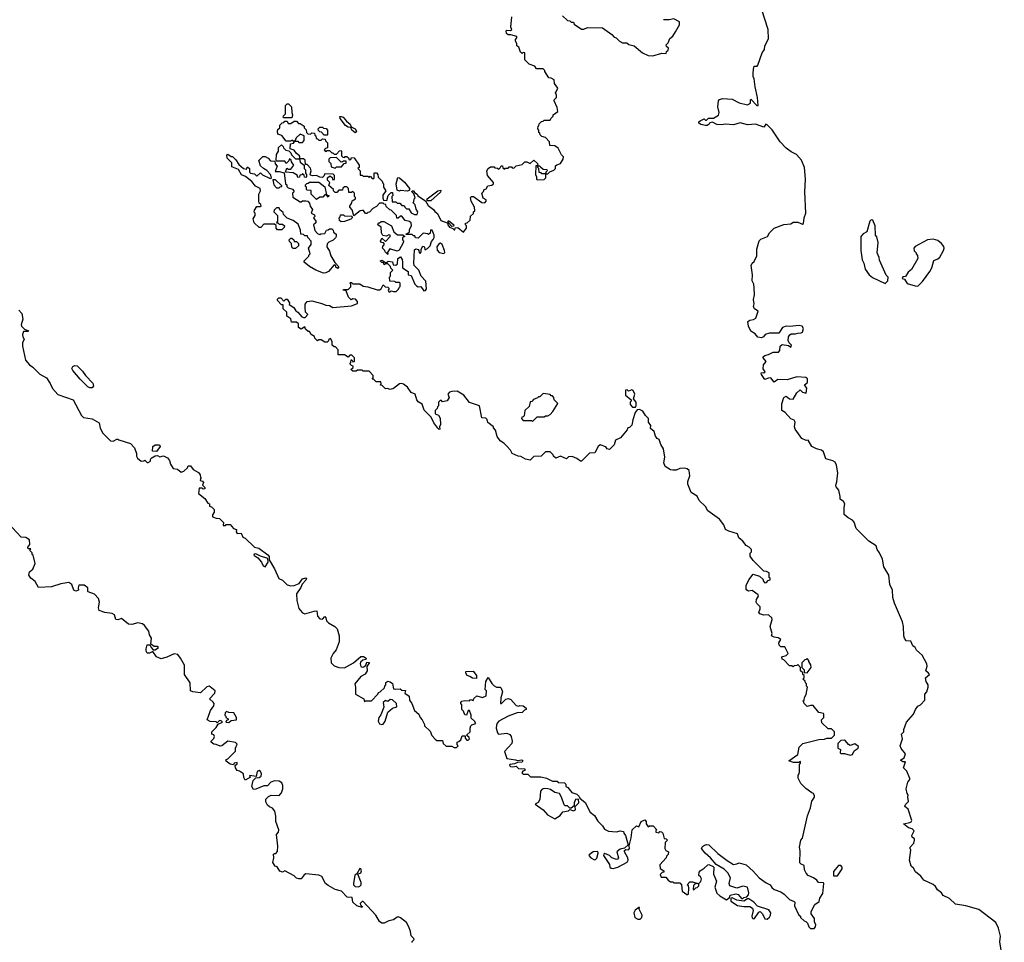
# Model space of a CAD drawing. Extents: x 2029662 to 2246637, y 225654 to 401419.
# Tile 334 of 349: x 2197024 to 2205454, y 309462 to 317360. Entities that reach past the tile are written whole.
import ezdxf

# ---------------------------------------------------------------- set-up
doc = ezdxf.new("R2010")
doc.units = 0

msp = doc.modelspace()

# ---------------------------------------------------------------- linework, layer by layer
at = {"layer": '0CON20XD'}
for points in [[(2203064.3, 316465.7), (2203035, 316459.4), (2202992.8, 316462.8), (2202955, 316483.3), (2202933.8, 316476.2), (2202927.5, 316465), (2202910, 316455), (2202895, 316453.8), (2202855, 316462.5), (2202840, 316475), (2202840, 316485), (2202850, 316495), (2202885, 316510), (2202895, 316500), (2202905, 316500), (2202922, 316518), (2202965, 316516), (2203007.9, 316542.1), (2203014, 316565), (2203002, 316615), (2203007.1, 316665), (2203015, 316675.6), (2203045, 316685.6), (2203125, 316679.4), (2203185, 316648.8), (2203255, 316630), (2203280, 316645), (2203280, 316675), (2203285, 316680), (2203333.8, 316625), (2203346, 316625), (2203342, 316695), (2203320, 316785), (2203312.5, 316855), (2203303.3, 316875), (2203303.8, 316905), (2203310, 316955), (2203315, 316962.5), (2203337.5, 316962.5), (2203345, 316970), (2203380, 317075), (2203400, 317105), (2203402.5, 317135), (2203436.2, 317195), (2203433.3, 317275), (2203378, 317445)], [(2200405, 315692.5), (2200428.3, 315691.7), (2200432.5, 315715), (2200418.3, 315738.3), (2200410, 315775), (2200390, 315795), (2200398.3, 315801.7), (2200400, 315825), (2200410, 315835), (2200398.3, 315868.3), (2200380, 315885), (2200383.8, 315896.2), (2200396.2, 315896.2), (2200405, 315880), (2200426.4, 315866.4), (2200431.7, 315851.7), (2200498.3, 315808.3), (2200520.7, 315770.7), (2200566, 315736), (2200577, 315717), (2200600, 315700), (2200630.7, 315640.7), (2200685, 315620), (2200690, 315620), (2200695, 315640), (2200740, 315605), (2200738.3, 315591.7), (2200725, 315590), (2200698.3, 315618.3), (2200690, 315620), (2200690, 315605), (2200703.6, 315583.6), (2200732.5, 315572.5), (2200745, 315560), (2200750, 315560), (2200751.7, 315578.3), (2200775, 315580), (2200825, 315540), (2200850, 315575), (2200850, 315595), (2200840, 315605), (2200841.7, 315618.3), (2200855, 315620), (2200880, 315645), (2200883, 315677), (2200908.3, 315701.7), (2200910, 315715), (2200920, 315725), (2200917.5, 315755), (2200890, 315805), (2200883, 315837), (2200893, 315847), (2200910, 315845), (2200980, 315795), (2201005, 315792.5), (2201016.7, 315805), (2201016.4, 315816.4), (2200993.3, 315833.3), (2200980, 315875), (2200995, 315890), (2201000, 315905), (2201018.3, 315911.7), (2201032, 315938), (2201067, 315943), (2201080, 315955), (2201080, 315965), (2201030, 316025), (2201022.5, 316065), (2201034.1, 316085.9), (2201055, 316100), (2201085, 316100), (2201091.7, 316091.7), (2201115, 316090), (2201125, 316080), (2201138.3, 316091.7), (2201145, 316110), (2201158.3, 316108.3), (2201161.7, 316091.7), (2201175, 316080), (2201181.7, 316088.3), (2201205, 316090), (2201215, 316100), (2201235, 316100), (2201241.7, 316091.7), (2201255, 316090), (2201275, 316110), (2201325, 316120), (2201348.3, 316141.7), (2201365, 316142.5), (2201395, 316130), (2201425, 316157.5), (2201458.3, 316128.3), (2201460, 316110), (2201475, 316110), (2201481.7, 316101.7), (2201505, 316080), (2201538.3, 316078.3), (2201540, 316065), (2201530, 316055), (2201530, 316040), (2201545, 316040), (2201561.7, 316058.3), (2201598.3, 316071.7), (2201610, 316085), (2201611.7, 316108.3), (2201621.7, 316118.3), (2201655, 316130), (2201677.5, 316165), (2201680, 316185), (2201663, 316203), (2201635, 316260), (2201605, 316280), (2201561.7, 316281.7), (2201560, 316315), (2201525, 316350), (2201495, 316360), (2201480, 316375), (2201478.3, 316388.3), (2201470, 316395), (2201470, 316415), (2201460, 316425), (2201461.7, 316448.3), (2201468.3, 316451.7), (2201471.7, 316468.3), (2201491.7, 316488.3), (2201505, 316490), (2201515, 316500), (2201565, 316500), (2201570, 316515), (2201590, 316535), (2201590, 316545), (2201630, 316575), (2201627, 316607), (2201600, 316665), (2201600, 316675), (2201620, 316695), (2201620, 316715), (2201610, 316735), (2201618.3, 316741.7), (2201630, 316775), (2201603, 316813), (2201600, 316845), (2201575, 316860), (2201553.6, 316863.6), (2201520, 316915), (2201520, 316925), (2201505, 316940), (2201448.3, 316938.3), (2201433, 316963), (2201385, 316980), (2201350, 317015), (2201350, 317075), (2201335, 317080), (2201325, 317070), (2201311.7, 317081.7), (2201297.5, 317125), (2201280, 317135), (2201280, 317155), (2201267.5, 317175), (2201268.3, 317191.7), (2201280, 317205), (2201280, 317215), (2201229.3, 317229.3), (2201205, 317230), (2201191.7, 317241.7), (2201190, 317265), (2201195, 317270), (2201225, 317267.5), (2201237.5, 317275), (2201230, 317295), (2201237.5, 317385)], [(2201671.7, 317391.7), (2201713, 317353), (2201735, 317350), (2201745, 317340), (2201765, 317340), (2201771.7, 317321.7), (2201835, 317280), (2201855, 317280), (2201885, 317292.5), (2202015, 317290), (2202095, 317232.5), (2202115, 317210), (2202130, 317205), (2202160, 317175), (2202185, 317162.5), (2202221.7, 317161.7), (2202238.3, 317148.3), (2202285, 317137.5), (2202356.4, 317076.4), (2202405, 317053.3), (2202445, 317050), (2202523, 317073), (2202558.3, 317071.7), (2202561.7, 317088.3), (2202575, 317100), (2202580, 317115), (2202561.7, 317131.7), (2202560, 317145), (2202577, 317163), (2202591.7, 317198.3), (2202615, 317217.5), (2202640, 317255), (2202672.5, 317315), (2202671.7, 317341.7), (2202625, 317367.5), (2202585, 317357.5), (2202535, 317360)], [(2199355, 316520), (2199285, 316520), (2199280, 316525), (2199281.7, 316538.3), (2199300, 316555), (2199300, 316625), (2199315, 316640), (2199325, 316640), (2199350, 316615), (2199352.5, 316565), (2199360, 316545), (2199355, 316520)], [(2200569.2, 313909.2), (2200546.7, 313956.7), (2200487.7, 314017.7), (2200469.2, 314069.2), (2200435, 314090), (2200423.3, 314105), (2200410, 314155), (2200375, 314167.5), (2200343, 314213), (2200310.4, 314240.5), (2200296, 314246), (2200277, 314243), (2200225, 314203.3), (2200196.4, 314193.6), (2200171.7, 314201.7), (2200155, 314200), (2200128.3, 314228.3), (2200111.7, 314231.7), (2200120, 314245), (2200115, 314260), (2200075, 314260), (2200055, 314280), (2200041.7, 314281.7), (2200050, 314295), (2200050, 314315), (2200015, 314350), (2199965, 314350), (2199955, 314360), (2199915, 314360), (2199905, 314350), (2199875, 314350), (2199860, 314365), (2199878.3, 314381.7), (2199880, 314395), (2199865, 314400), (2199850, 314415), (2199860, 314425), (2199861.7, 314448.3), (2199868.3, 314448.3), (2199875, 314430), (2199890, 314435), (2199890, 314465), (2199867.5, 314487.5), (2199851.7, 314488.3), (2199835, 314470), (2199805, 314490), (2199751.7, 314491.7), (2199750, 314535), (2199728.3, 314558.3), (2199715, 314560), (2199700, 314575), (2199700, 314605), (2199685, 314630), (2199670, 314625), (2199668.3, 314611.7), (2199655, 314600), (2199635, 314600), (2199605, 314620), (2199585, 314620), (2199575, 314610), (2199550, 314635), (2199548.3, 314648.3), (2199520, 314665), (2199505, 314690), (2199495, 314690), (2199471.7, 314711.7), (2199465, 314730), (2199435, 314710), (2199410, 314725), (2199410, 314755), (2199395, 314770), (2199351.7, 314771.7), (2199345, 314800), (2199311.7, 314821.7), (2199310, 314855), (2199280, 314885), (2199278.3, 314918.3), (2199265, 314920), (2199230, 314955), (2199231.7, 314968.3), (2199241.7, 314978.3), (2199258.3, 314978.3), (2199285, 314950), (2199302.5, 314967.5), (2199315, 314966.7), (2199332.5, 314935), (2199331.7, 314921.7), (2199370, 314895), (2199387, 314867), (2199406.4, 314856.4), (2199440, 314815), (2199455, 314810), (2199468.3, 314811.7), (2199490, 314835), (2199470, 314855), (2199467.5, 314895), (2199467.5, 314925), (2199483.9, 314946.1), (2199525, 314953.3), (2199611.7, 314931.7), (2199645, 314917.5), (2199675, 314913.3), (2199705, 314897.5), (2199865, 314910), (2199915, 314930), (2199917, 314947), (2199898.3, 314968.3), (2199875, 314970), (2199861.7, 314961.7), (2199840, 314985), (2199818.3, 315038.3), (2199792.5, 315045), (2199795, 315050), (2199835, 315050), (2199858.3, 315071.7), (2199860, 315095), (2199850, 315105), (2199855, 315110), (2199865, 315110), (2199875, 315100), (2199935, 315100), (2199965, 315078.8), (2200005, 315073.3), (2200085, 315046), (2200103.8, 315046.2), (2200120, 315055), (2200135, 315090), (2200151.7, 315071.7), (2200175, 315070), (2200188.3, 315058.3), (2200180, 315045), (2200185, 315030), (2200195, 315030), (2200205, 315040), (2200225, 315032.5), (2200247, 315033), (2200268.3, 315051.7), (2200271.7, 315068.3), (2200280, 315075), (2200280, 315105), (2200275, 315110), (2200245, 315110), (2200235, 315120), (2200191.7, 315121.7), (2200190, 315155), (2200200, 315165), (2200200, 315195), (2200220, 315215), (2200201.7, 315231.7), (2200198.3, 315248.3), (2200175, 315270), (2200155, 315270), (2200145, 315260), (2200138.3, 315278.3), (2200125, 315280), (2200110, 315295), (2200125, 315300), (2200155, 315280), (2200165, 315280), (2200178.3, 315291.7), (2200215, 315287.5), (2200221.7, 315261.7), (2200245, 315257.5), (2200259.3, 315270.7), (2200262.5, 315315), (2200285, 315330), (2200298, 315308), (2200302.5, 315285), (2200302.5, 315235), (2200350, 315205), (2200350, 315175), (2200375, 315170), (2200407.5, 315095), (2200420.7, 315080.7), (2200435, 315073.3), (2200457, 315077), (2200485, 315040), (2200498.3, 315041.7), (2200507.5, 315055), (2200501.7, 315121.7), (2200462.5, 315165), (2200442.5, 315215), (2200402.5, 315255), (2200397.5, 315275), (2200405, 315390), (2200415, 315397.5), (2200435, 315392.5), (2200442.5, 315385), (2200443.8, 315363.8), (2200455, 315362.5), (2200462.5, 315375), (2200460, 315395), (2200475, 315420), (2200488.3, 315418.3), (2200495, 315390), (2200515, 315400), (2200537, 315423), (2200549.3, 315460.7), (2200565, 315477.5), (2200571.2, 315495), (2200571.2, 315515), (2200555, 315557.5), (2200545, 315560), (2200540, 315555), (2200537, 315533), (2200525, 315520), (2200517, 315527), (2200478.3, 315531.7), (2200435, 315490), (2200411.7, 315491.7), (2200408.3, 315508.3), (2200395, 315510), (2200385, 315520), (2200331.7, 315521.7), (2200335, 315530), (2200348.3, 315531.7), (2200360, 315545), (2200360, 315565), (2200377.5, 315595), (2200375, 315620), (2200361.7, 315631.7), (2200325, 315640), (2200295, 315677.5), (2200283, 315677), (2200265, 315660), (2200251.7, 315661.7), (2200250, 315685), (2200205, 315730), (2200191.7, 315731.7), (2200161.7, 315761.7), (2200158.3, 315778.3), (2200145, 315780), (2200135, 315790), (2200105, 315790), (2200080, 315760), (2200047.5, 315745), (2200018.3, 315711.7), (2200005, 315710), (2199995, 315700), (2199985, 315700), (2199966.4, 315726.4), (2199955, 315727.5), (2199937.5, 315722.5), (2199885, 315680), (2199871.7, 315731.7), (2199850, 315755), (2199850, 315765), (2199868.3, 315791.7), (2199871.7, 315808.3), (2199900, 315825), (2199898.3, 315838.3), (2199890, 315845), (2199890, 315875), (2199875, 315890), (2199865, 315880), (2199841.7, 315881.7), (2199840, 315915), (2199825, 315930), (2199805, 315930), (2199791.7, 315918.3), (2199788.3, 315901.7), (2199755, 315900), (2199738.3, 315881.7), (2199725, 315880), (2199710, 315895), (2199710, 315905), (2199671.7, 315941.7), (2199680, 315965), (2199660, 315985), (2199660, 316005), (2199675, 316020), (2199685, 316020), (2199698.3, 316008.3), (2199701.7, 315991.7), (2199718.3, 315991.7), (2199720, 316025), (2199708.3, 316038.3), (2199635, 316040), (2199628.3, 316021.7), (2199615, 316010), (2199595, 316012.5), (2199565, 316027.5), (2199535, 316022.5), (2199515, 316030), (2199510, 316035), (2199520, 316065), (2199515, 316090), (2199485, 316120), (2199471.7, 316121.7), (2199467, 316157), (2199455, 316170), (2199420, 316170), (2199425, 316140), (2199460, 316115), (2199460, 316085), (2199470, 316075), (2199470, 316045), (2199480, 316035), (2199480, 316015), (2199475, 316010), (2199461.7, 316011.7), (2199458.3, 316028.3), (2199445, 316040), (2199438.3, 316031.7), (2199421.7, 316028.3), (2199418.3, 316011.7), (2199405, 316010), (2199398.3, 316028.3), (2199365, 316050), (2199300, 316055), (2199311.7, 316088.3), (2199325, 316080), (2199345, 316080), (2199370, 316115), (2199351.7, 316141.7), (2199348.3, 316158.3), (2199335, 316170), (2199328.3, 316151.7), (2199305, 316130), (2199295, 316150), (2199225, 316150), (2199220, 316155), (2199222.5, 316205), (2199240, 316235), (2199240, 316265), (2199265, 316290), (2199280, 316275), (2199281.7, 316261.7), (2199301.7, 316241.7), (2199328.3, 316238.3), (2199345, 316220), (2199351.7, 316201.7), (2199385, 316170), (2199420, 316170), (2199422.5, 316185), (2199420, 316195), (2199393.6, 316213.6), (2199375, 316242.5), (2199340, 316255), (2199341.7, 316298.3), (2199368.3, 316301.7), (2199380, 316320), (2199365, 316320), (2199355, 316330), (2199345, 316320), (2199305, 316320), (2199269.3, 316369.3), (2199235, 316380), (2199230, 316405), (2199235, 316420), (2199250, 316435), (2199251.7, 316458.3), (2199271.7, 316478.3), (2199285, 316480), (2199295, 316490), (2199315, 316490), (2199321.7, 316471.7), (2199345, 316470), (2199375, 316490), (2199395, 316490), (2199411.7, 316471.7), (2199425, 316470), (2199458.3, 316448.3), (2199460, 316435), (2199477.5, 316417.5), (2199480, 316395), (2199491.7, 316381.7), (2199515, 316380), (2199525, 316390), (2199548.3, 316388.3), (2199551.7, 316371.7), (2199560, 316365), (2199561.7, 316341.7), (2199575, 316340), (2199585, 316330), (2199605, 316330), (2199615, 316340), (2199638.3, 316338.3), (2199641.7, 316321.7), (2199660, 316305), (2199658.3, 316261.7), (2199641.7, 316258.3), (2199630, 316245), (2199641.7, 316231.7), (2199655, 316240), (2199675, 316240), (2199695, 316220), (2199705, 316220), (2199715, 316210), (2199735, 316210), (2199761.7, 316238.3), (2199775, 316240), (2199780, 316235), (2199780, 316195), (2199791.7, 316181.7), (2199805, 316180), (2199811.7, 316188.3), (2199825, 316190), (2199838.3, 316178.3), (2199845, 316160), (2199858.3, 316161.7), (2199865, 316180), (2199888.3, 316178.3), (2199930, 316115), (2199930, 316095), (2199920, 316085), (2199940, 316065), (2199940, 316030), (2199955, 316030), (2199965, 316020), (2200005, 316020), (2200015, 316010), (2200025, 316020), (2200041.7, 316001.7), (2200055, 316000), (2200060, 316005), (2200060, 316045), (2200065, 316050), (2200078.3, 316048.3), (2200090, 316035), (2200091.7, 316011.7), (2200128.3, 315978.3), (2200131.7, 315961.7), (2200140, 315955), (2200140, 315925), (2200160, 315895), (2200133.6, 315856.4), (2200132.5, 315835), (2200140, 315815), (2200168.3, 315811.7), (2200180, 315855), (2200205, 315880), (2200215, 315880), (2200220, 315855), (2200210, 315845), (2200211.7, 315801.7), (2200245, 315800), (2200255, 315790), (2200278.3, 315788.3), (2200295, 315770), (2200315, 315770), (2200320, 315755), (2200335, 315740), (2200355, 315740), (2200377, 315707), (2200405, 315692.5)], [(2199895, 316392.5), (2199867.5, 316415), (2199858.3, 316438.3), (2199835, 316438.8), (2199813.8, 316453.8), (2199766.7, 316515), (2199765, 316530), (2199775, 316532.5), (2199792.5, 316525), (2199820.7, 316490.7), (2199853.3, 316465), (2199861.7, 316441.7), (2199897.5, 316425), (2199906.7, 316405), (2199895, 316392.5)], [(2205454.1, 309234.1), (2205414.4, 309465.6), (2205420.6, 309515), (2205404.1, 309584.1), (2205380.3, 309630.3), (2205235, 309741.9), (2205125, 309774.3), (2205035, 309788), (2204985.5, 309835.5), (2204931.4, 309861.4), (2204916, 309885), (2204881.7, 309911.7), (2204865, 309938.8), (2204845, 309956.2), (2204765, 309993.3), (2204738.3, 310028.3), (2204694, 310064), (2204676, 310096), (2204656.7, 310115), (2204643.3, 310165), (2204655, 310250), (2204646.7, 310265), (2204648.8, 310275), (2204678.6, 310311.4), (2204686, 310335), (2204685, 310347.5), (2204665, 310363.3), (2204662, 310375), (2204681.1, 310415), (2204665, 310434.3), (2204635, 310442), (2204590, 310475), (2204645, 310487.1), (2204656.6, 310493.4), (2204661.1, 310505), (2204631.2, 310601.2), (2204603.3, 310625), (2204609.3, 310640.7), (2204633, 310667), (2204626.7, 310703.3), (2204630, 310725), (2204622.5, 310735), (2204613.8, 310775), (2204628.3, 310831.7), (2204643.8, 310855), (2204644, 310865), (2204618.1, 310928.1), (2204590, 310955), (2204607, 311007), (2204585, 311007.5), (2204568.3, 311018.3), (2204567.5, 311025), (2204597.7, 311042.3), (2204608, 311075), (2204571.7, 311121.7), (2204563.3, 311145), (2204583.8, 311205), (2204573.3, 311245), (2204592.5, 311265), (2204594, 311285), (2204617.5, 311345), (2204677.5, 311415), (2204692.5, 311455), (2204715, 311483.3), (2204737.5, 311495), (2204773.3, 311535), (2204772.5, 311585), (2204790, 311605), (2204803.3, 311645), (2204803.3, 311665), (2204784.1, 311694.1), (2204778, 311725), (2204812.5, 311755), (2204805, 311766.2), (2204783.3, 311785), (2204793.8, 311825), (2204790, 311845), (2204750.4, 311920.5), (2204702.3, 311962.3), (2204690, 311985), (2204670.7, 312000.7), (2204655, 312038.8), (2204615, 312044), (2204600.8, 312065), (2204594.3, 312085), (2204591.2, 312165), (2204583.3, 312205), (2204512.5, 312365), (2204500.8, 312415), (2204495.8, 312475), (2204473.5, 312525), (2204465.8, 312605), (2204421.2, 312675), (2204410.4, 312740.5), (2204385.9, 312795.9), (2204364.1, 312824.1), (2204355.9, 312855.9), (2204295, 312896.2), (2204186.7, 313005), (2204168.2, 313058.2), (2204155.5, 313075.5), (2204116.7, 313095), (2204084, 313125), (2204083.3, 313185), (2204090, 313215), (2204077.5, 313235), (2204047.5, 313255), (2204048.8, 313278.8), (2204038.3, 313331.7), (2204015, 313360), (2204010.8, 313375), (2204020.6, 313405), (2204028.3, 313481.7), (2204016.7, 313545), (2204005, 313571.2), (2203985, 313583.8), (2203925, 313600), (2203905, 313660), (2203890, 313675), (2203845, 313687.5), (2203807, 313707), (2203775, 313760), (2203758.3, 313758.3), (2203720, 313775), (2203663.3, 313855), (2203656.7, 313875), (2203662.5, 313915), (2203655, 313932.5), (2203625, 313942.5), (2203576.4, 313996.4), (2203550, 314015), (2203548.3, 314071.7), (2203565, 314126.7), (2203585, 314136.2), (2203613.8, 314113.8), (2203645, 314112.5), (2203677.5, 314165), (2203705, 314190), (2203725, 314172.5), (2203756.7, 314163.3), (2203763.3, 314205), (2203743.3, 314235), (2203768.8, 314255), (2203768.8, 314285), (2203755, 314296.7), (2203677.7, 314302.3), (2203595, 314276.7), (2203515, 314278.8), (2203485, 314257.5), (2203455, 314293.3), (2203435, 314292.5), (2203405, 314280), (2203373.9, 314323.9), (2203372.5, 314335), (2203375, 314340), (2203395, 314337.5), (2203406.2, 314345), (2203390.7, 314370.7), (2203392, 314405), (2203413.8, 314435), (2203388, 314465), (2203388.8, 314475), (2203405, 314485.6), (2203435, 314492.5), (2203475, 314512.5), (2203520, 314515), (2203531.7, 314528.3), (2203536, 314565), (2203551.7, 314578.3), (2203605, 314571.2), (2203625, 314557.5), (2203632.5, 314575), (2203612.5, 314592.5), (2203602.9, 314615), (2203607.1, 314645), (2203617, 314663), (2203628.8, 314671.2), (2203665, 314670), (2203685, 314677.8), (2203715, 314678.2), (2203726.2, 314685), (2203735.5, 314715), (2203722.5, 314735), (2203696.9, 314743.1), (2203615, 314732.5), (2203585, 314736.9), (2203555, 314724.2), (2203522.7, 314677.3), (2203443.2, 314676.8), (2203405.8, 314664.2), (2203391.2, 314645), (2203375, 314636), (2203343.4, 314643.4), (2203320.6, 314670.6), (2203284.5, 314694.5), (2203262.5, 314735), (2203257.5, 314775), (2203275, 314788.8), (2203306.4, 314793.6), (2203326.4, 314803.6), (2203348, 314865), (2203315.8, 314885.8), (2203307.5, 314905), (2203312.3, 314927.7), (2203307.3, 314965), (2203314.5, 315005), (2203312.9, 315065), (2203308.8, 315095), (2203295.6, 315125.6), (2203297.8, 315175), (2203286.9, 315255), (2203294.3, 315275), (2203311.3, 315288.7), (2203318, 315305), (2203336.2, 315335), (2203333.8, 315395), (2203353.9, 315466.1), (2203369.3, 315480.7), (2203427.5, 315505), (2203443.3, 315535), (2203482.5, 315575), (2203565, 315606.2), (2203625, 315612.5), (2203645, 315626.2), (2203685, 315626.7), (2203725, 315610), (2203733.6, 315616.4), (2203740, 315665), (2203755.7, 315705), (2203747.1, 315885), (2203753.1, 315995), (2203744.2, 316094.2), (2203716.6, 316156.6), (2203676.2, 316205), (2203628.8, 316228.8), (2203585, 316261.2), (2203536.2, 316315), (2203467.3, 316417.3), (2203425, 316461.2), (2203412.5, 316465), (2203395, 316440), (2203325, 316464.2), (2203255, 316459.4), (2203191.7, 316478.3), (2203135, 316458.9), (2203064.3, 316465.7)], [(2199655, 316370), (2199631.7, 316371.7), (2199608.3, 316398.3), (2199595, 316400), (2199581.7, 316411.7), (2199580, 316425), (2199595, 316440), (2199615, 316440), (2199625, 316430), (2199648.3, 316428.3), (2199660, 316415), (2199660, 316375), (2199655, 316370)], [(2199445, 316310), (2199460, 316325), (2199460, 316365), (2199425, 316380), (2199391.7, 316348.3), (2199380, 316320), (2199405, 316320), (2199415, 316310), (2199445, 316310)], [(2199625, 315190), (2199560, 315215), (2199505, 315247.5), (2199460, 315285), (2199460, 315295), (2199500, 315335), (2199500, 315345), (2199510, 315355), (2199497.5, 315405), (2199520, 315435), (2199520, 315465), (2199490, 315495), (2199488.3, 315508.3), (2199465, 315510), (2199455, 315520), (2199430, 315525), (2199427, 315557), (2199408.3, 315608.3), (2199365, 315640), (2199315, 315660), (2199281.7, 315691.7), (2199278.3, 315708.3), (2199251.7, 315731.7), (2199245, 315750), (2199221.7, 315748.3), (2199201.7, 315728.3), (2199200, 315715), (2199230, 315685), (2199230, 315635), (2199221.7, 315621.7), (2199235, 315620), (2199245, 315610), (2199275, 315610), (2199290, 315595), (2199288.3, 315581.7), (2199268.3, 315561.7), (2199231.7, 315561.7), (2199220, 315575), (2199218.3, 315598.3), (2199205, 315610), (2199115, 315610), (2199088.3, 315581.7), (2199075, 315580), (2199031.7, 315621.7), (2199022.5, 315655), (2199040, 315685), (2199040, 315705), (2199032.5, 315712.5), (2199035, 315730), (2199055, 315760), (2199085, 315760), (2199090, 315765), (2199088.3, 315778.3), (2199075, 315790), (2199070, 315805), (2199072.5, 315865), (2199086.7, 315895), (2199083.6, 315913.6), (2199043.6, 315933.6), (2199010, 315975), (2198957.3, 316017.3), (2198922, 316032), (2198898, 316078), (2198841.2, 316101.2), (2198841.2, 316135), (2198800, 316175), (2198798.3, 316201.7), (2198805, 316210), (2198835, 316190), (2198845, 316190), (2198875, 316160), (2198900.7, 316120.7), (2198940, 316085), (2198965, 316080), (2198971.7, 316098.3), (2198978.3, 316098.3), (2198990, 316085), (2198990, 316055), (2199000, 316045), (2199035, 316040), (2199055, 316020), (2199085, 316050), (2199101.7, 316031.7), (2199163, 316003), (2199175, 316000), (2199180, 316005), (2199170, 316035), (2199139.3, 316069.3), (2199110, 316085), (2199085, 316110), (2199070, 316155), (2199105, 316190), (2199125, 316190), (2199150, 316175), (2199171.7, 316151.7), (2199208.3, 316148.3), (2199210, 316125), (2199227.5, 316105), (2199211.7, 316061.7), (2199245, 316060), (2199288.3, 316048.3), (2199300, 315955), (2199310, 315945), (2199311.7, 315931.7), (2199321.7, 315921.7), (2199358.3, 315908.3), (2199370, 315895), (2199368.3, 315881.7), (2199360, 315875), (2199361.7, 315841.7), (2199425, 315800), (2199435, 315800), (2199445, 315810), (2199475, 315810), (2199490, 315805), (2199505, 315790), (2199510, 315765), (2199530, 315735), (2199520, 315705), (2199548.3, 315688.3), (2199550, 315675), (2199540, 315665), (2199560, 315635), (2199558.3, 315621.7), (2199540, 315605), (2199550, 315555), (2199575, 315530), (2199595, 315520), (2199603, 315527), (2199635, 315530), (2199651.7, 315558.3), (2199665, 315560), (2199675, 315570), (2199695, 315570), (2199708.3, 315558.3), (2199711.7, 315541.7), (2199732.5, 315525), (2199733.3, 315505), (2199726.7, 315493.3), (2199706.7, 315473.3), (2199670, 315455), (2199655, 315440), (2199652.5, 315415), (2199677, 315377), (2199688.3, 315338.3), (2199721.7, 315281.7), (2199757, 315243), (2199745, 315230), (2199731.7, 315241.7), (2199728.3, 315258.3), (2199715, 315260), (2199666.4, 315203.6), (2199645, 315192.5), (2199625, 315190)], [(2199725, 316090), (2199735, 316100), (2199778.3, 316101.7), (2199801.7, 316128.3), (2199818.3, 316131.7), (2199818.3, 316148.3), (2199795, 316150), (2199788.3, 316141.7), (2199775, 316140), (2199735, 316180), (2199681.7, 316178.3), (2199670, 316165), (2199670, 316145), (2199688.3, 316128.3), (2199691.7, 316101.7), (2199725, 316090)], [(2201455, 315990), (2201515, 315992.5), (2201527.5, 316005), (2201530, 316040), (2201495, 316040), (2201488.3, 316048.3), (2201471.7, 316051.7), (2201470, 316085), (2201460, 316095), (2201460, 316110), (2201441.7, 316108.3), (2201440, 316035), (2201450, 316015), (2201450, 315995), (2201455, 315990)], [(2199245, 315920), (2199255, 315930), (2199268.3, 315931.7), (2199268.3, 315938.3), (2199215, 315990), (2199191.7, 315988.3), (2199200, 315945), (2199221.7, 315921.7), (2199245, 315920)], [(2199565, 315820), (2199520, 315865), (2199518.3, 315898.3), (2199485, 315900), (2199480, 315905), (2199480, 315925), (2199471.7, 315931.7), (2199470, 315945), (2199481.7, 315958.3), (2199495, 315960), (2199505, 315970), (2199585, 315970), (2199635, 315930), (2199650, 315860), (2199670, 315855), (2199665, 315840), (2199650, 315860), (2199635, 315860), (2199618.3, 315841.7), (2199595, 315840), (2199565, 315820)], [(2200275, 315892.5), (2200255, 315900), (2200246.7, 315955), (2200262, 316008), (2200275, 316006.7), (2200318.7, 315968.7), (2200361.2, 315915), (2200360, 315900), (2200345, 315893.3), (2200285, 315897.5), (2200275, 315892.5)], [(2200518.3, 315808.3), (2200510, 315815), (2200512.5, 315825), (2200605, 315896.2), (2200630, 315900), (2200627.7, 315882.3), (2200545, 315810), (2200518.3, 315808.3)], [(2199775, 315630), (2199761.7, 315641.7), (2199760, 315665), (2199768.3, 315671.7), (2199771.7, 315688.3), (2199795, 315690), (2199805, 315680), (2199868.3, 315678.3), (2199870, 315665), (2199858.3, 315651.7), (2199805, 315632.5), (2199775, 315630)], [(2200175, 315350), (2200151.7, 315371.7), (2200150, 315385), (2200130, 315405), (2200131.7, 315418.3), (2200148.3, 315438.3), (2200138.3, 315448.3), (2200121.7, 315451.7), (2200112.5, 315465), (2200125, 315490), (2200155, 315460), (2200196.1, 315503.9), (2200196.7, 315515), (2200185, 315517.5), (2200165, 315507.5), (2200131.7, 315511.7), (2200122.5, 315535), (2200117.5, 315585), (2200090, 315605), (2200095, 315620), (2200105, 315620), (2200118.3, 315631.7), (2200141.7, 315631.7), (2200206.4, 315596.4), (2200227.5, 315545), (2200259.3, 315519.3), (2200305, 315517.5), (2200320, 315505), (2200300, 315495), (2200300, 315475), (2200310, 315465), (2200308.3, 315448.3), (2200273, 315387), (2200255, 315377.5), (2200193, 315397), (2200170, 315365), (2200180, 315355), (2200175, 315350)], [(2204435, 315101.2), (2204455.9, 315124.1), (2204460, 315155), (2204443, 315173), (2204385, 315300), (2204383.3, 315325), (2204366.7, 315365), (2204373, 315453), (2204361.7, 315501.7), (2204350, 315515), (2204347.5, 315595), (2204327.5, 315645), (2204315, 315646.7), (2204303.3, 315635), (2204277.5, 315545), (2204245, 315527.5), (2204227, 315503), (2204226.7, 315385), (2204237.5, 315305), (2204252.5, 315275), (2204263.3, 315225), (2204296.2, 315175), (2204325, 315154.2), (2204435, 315101.2)], [(2199385, 315400), (2199365, 315400), (2199353, 315413), (2199350, 315445), (2199335, 315460), (2199330, 315475), (2199345, 315490), (2199355, 315490), (2199370, 315475), (2199375, 315460), (2199395, 315460), (2199410, 315445), (2199410, 315425), (2199385, 315400)], [(2204715, 315080), (2204755, 315117.5), (2204816.7, 315205), (2204832.5, 315235), (2204851.7, 315298.3), (2204885, 315313.3), (2204901.7, 315328.3), (2204933.3, 315385), (2204938.8, 315405), (2204935, 315417.5), (2204916.2, 315445), (2204885, 315470), (2204845, 315482), (2204795.9, 315474.1), (2204691.7, 315418.3), (2204680, 315405), (2204681.7, 315381.7), (2204700, 315365), (2204700, 315355), (2204711.7, 315341.7), (2204712.5, 315315), (2204659.3, 315220.7), (2204630.7, 315199.3), (2204608.3, 315161.7), (2204585, 315160), (2204580, 315145), (2204598.3, 315138.3), (2204623, 315103), (2204690.7, 315080.7), (2204715, 315080)], [(2200655, 315357.5), (2200663.3, 315366.7), (2200662, 315385), (2200640, 315435), (2200626.4, 315446.4), (2200615, 315444), (2200595.5, 315415), (2200597.3, 315387.3), (2200616.4, 315366.4), (2200655, 315357.5)], [(2197015, 314873.3), (2197042.5, 314845), (2197050, 314795), (2197037, 314747), (2197040, 314735), (2197065, 314710), (2197100, 314695), (2197095, 314690), (2197055, 314690), (2197048.8, 314665), (2197050, 314645), (2197062.5, 314625), (2197047.5, 314595), (2197047.5, 314565), (2197073.9, 314443.9), (2197107.5, 314405), (2197135.9, 314385.9), (2197197.5, 314325), (2197253, 314293), (2197286.1, 314246.1), (2197305, 314202.5), (2197350.4, 314150.5), (2197482.5, 314105), (2197553, 313973), (2197570, 313955), (2197645, 313942.5), (2197705, 313910), (2197713.8, 313863.8), (2197735, 313820), (2197800, 313755), (2197825, 313752.5), (2197855, 313770), (2197865, 313770), (2197873, 313763), (2197973, 313733), (2198007.5, 313695), (2198022.5, 313645), (2198023, 313623), (2198032.5, 313605), (2198065, 313580), (2198087, 313583), (2198095, 313590), (2198115, 313570), (2198125, 313570), (2198145, 313580), (2198142.5, 313595), (2198150, 313605), (2198185, 313627.5), (2198205, 313630), (2198225, 313617.5), (2198255, 313627.5), (2198289.3, 313609.3), (2198307.5, 313585), (2198316, 313556), (2198337, 313517), (2198375, 313512.5), (2198405, 313487.5), (2198430, 313495), (2198460, 313525), (2198465, 313540), (2198485, 313540), (2198510, 313510), (2198555, 313483.3), (2198568, 313465), (2198571.7, 313441.7), (2198580, 313435), (2198571.7, 313428.3), (2198570, 313415), (2198588.3, 313408.3), (2198597, 313397), (2198590, 313375), (2198610, 313355), (2198610, 313345), (2198595, 313340), (2198585, 313350), (2198561.7, 313348.3), (2198553.8, 313305), (2198610, 313260), (2198635, 313222.5), (2198647.5, 313215), (2198650, 313195), (2198665, 313190), (2198688.3, 313168.3), (2198690, 313145), (2198675, 313120), (2198673.9, 313103.9), (2198705, 313092.5), (2198735, 313090), (2198770, 313055), (2198765, 313030), (2198785, 313030), (2198792.5, 313037.5), (2198825, 313037.5), (2198853.8, 313003.8), (2198880, 312995), (2198877.5, 312975), (2198885, 312962.5), (2198920, 312965), (2198935, 312930), (2198955, 312922.5), (2199033.9, 312843.9), (2199070, 312835), (2199149.3, 312779.3), (2199160, 312765), (2199160, 312735), (2199205, 312660), (2199242.5, 312575), (2199273, 312563), (2199313, 312523), (2199345, 312512.5), (2199375, 312516.2), (2199415.7, 312534.3), (2199445, 312574), (2199475, 312583.3), (2199480, 312575), (2199475, 312561.2), (2199440.9, 312529.1), (2199429.5, 312500.5), (2199392.5, 312445), (2199397, 312387), (2199415, 312320), (2199426.1, 312306.1), (2199445, 312282.5), (2199465, 312272.5), (2199545, 312297.5), (2199568.3, 312298.3), (2199573.3, 312255), (2199592.3, 312232.3), (2199615, 312227.5), (2199635, 312250), (2199645, 312240), (2199650, 312215), (2199667, 312197), (2199722.5, 312165), (2199742.5, 312145), (2199760, 312085), (2199760, 312035), (2199733.6, 311966.4), (2199706.4, 311933.6), (2199687.5, 311895), (2199690, 311855), (2199715, 311827.5), (2199755, 311813.3), (2199805, 311811.2), (2199882.5, 311855), (2199945, 311907.5), (2199967.5, 311907.5), (2199990, 311895), (2199988.3, 311881.7), (2199963, 311877), (2199941.2, 311858.8), (2199937.5, 311845), (2199945, 311822.5), (2199955, 311817.5), (2199969.6, 311820.5), (2199987, 311833), (2199995, 311860), (2200018.3, 311858.3), (2199996.7, 311823.3), (2199997.5, 311785), (2199983, 311757), (2199945, 311737.5), (2199893.3, 311675), (2199900, 311645), (2199900, 311585), (2199970, 311545), (2199975, 311520), (2199985, 311530), (2200035, 311530), (2200090, 311585), (2200095, 311600), (2200110, 311605), (2200148.3, 311641.7), (2200150, 311655), (2200160, 311665), (2200160, 311685), (2200175, 311697.5), (2200195, 311692.5), (2200217, 311677), (2200223, 311633), (2200245, 311627.5), (2200281.7, 311631.7), (2200295, 311620), (2200328.3, 311618.3), (2200320, 311595), (2200358.3, 311568.3), (2200362.5, 311535), (2200382.5, 311505), (2200405, 311447.5), (2200442.5, 311415), (2200452.5, 311385), (2200470, 311365), (2200490, 311325), (2200490, 311315), (2200538.3, 311268.3), (2200553, 311233), (2200581.7, 311201.7), (2200595, 311190), (2200645, 311190), (2200650, 311165), (2200675, 311140), (2200725, 311140), (2200745, 311130), (2200765, 311130), (2200777.5, 311145), (2200770, 311155), (2200770, 311175), (2200785, 311180), (2200800, 311195), (2200811.7, 311228.3), (2200838.3, 311228.3), (2200838.3, 311208.3), (2200853, 311193), (2200865, 311193.3), (2200875, 311202.5), (2200872.5, 311215), (2200850, 311235), (2200881.2, 311265), (2200880, 311295), (2200886.7, 311315), (2200895, 311323.3), (2200930, 311335), (2200917.5, 311355), (2200889.3, 311379.3), (2200890, 311405), (2200876.4, 311446.4), (2200862.5, 311445), (2200850, 311405), (2200835, 311410), (2200825, 311440), (2200810, 311455), (2200810, 311495), (2200800, 311505), (2200800, 311515), (2200810, 311525), (2200835, 311532.5), (2200875, 311530), (2200885, 311540), (2200905, 311532.5), (2200911.7, 311548.3), (2200938.3, 311571.7), (2200985, 311556.2), (2201018.3, 311571.7), (2201020, 311615), (2201010, 311625), (2201013.8, 311695), (2201035, 311730), (2201066.4, 311676.4), (2201085, 311657.5), (2201107, 311647), (2201137, 311647), (2201147, 311637), (2201157.5, 311605), (2201143.3, 311555), (2201140, 311505), (2201150, 311505), (2201185, 311542.5), (2201209.3, 311549.3), (2201229.3, 311539.3), (2201275, 311490), (2201295, 311482.5), (2201305, 311490), (2201335, 311487.5), (2201360, 311465), (2201360, 311455), (2201345, 311450), (2201325, 311430), (2201283, 311427), (2201205, 311396.7), (2201127.5, 311355), (2201111.7, 311338.3), (2201105, 311320), (2201104.3, 311295), (2201114.2, 311255), (2201123.9, 311243.9), (2201195, 311252.5), (2201221.7, 311241.7), (2201233.1, 311225), (2201241.1, 311185), (2201237.5, 311165), (2201174, 311095), (2201193.3, 311035), (2201270, 311025), (2201285, 311017.5), (2201323, 311023), (2201332.5, 311015), (2201325, 311003.3), (2201285, 311002.5), (2201259.3, 310990.7), (2201220, 310985), (2201217.5, 310975), (2201225, 310967.5), (2201245, 310963.3), (2201275, 310970), (2201295, 310950), (2201348.3, 310948.3), (2201348.3, 310931.7), (2201331.7, 310928.3), (2201321.7, 310911.7), (2201335, 310902.5), (2201375, 310900), (2201398.3, 310878.3), (2201485, 310877.5), (2201535, 310867.5), (2201585, 310842.5), (2201625, 310840), (2201635, 310830), (2201687, 310827), (2201700, 310815), (2201700, 310795), (2201718.3, 310788.3), (2201750, 310745), (2201795, 310730), (2201815, 310710), (2201820, 310695), (2201865, 310660), (2201907, 310577), (2201946.4, 310546.4), (2201975, 310500), (2202015, 310460), (2202030.7, 310430.7), (2202065, 310412.5), (2202135, 310407.5), (2202165, 310417.5), (2202195, 310410), (2202197.5, 310395), (2202211.2, 310375), (2202232.5, 310295), (2202202.5, 310267.5), (2202165, 310258), (2202139.6, 310240.5), (2202136.2, 310235), (2202150, 310185), (2202142.5, 310175), (2202135, 310172), (2202095, 310183.8), (2202075, 310206)], [(2197625, 314209.1), (2197607.8, 314217.8), (2197542.1, 314282.1), (2197477.5, 314357.5), (2197471.4, 314375), (2197479.4, 314390.6), (2197495, 314399.5), (2197516.7, 314396.7), (2197561.6, 314351.6), (2197586.6, 314315), (2197649.3, 314249.3), (2197656.2, 314225), (2197645, 314209.6), (2197625, 314209.1)], [(2202075, 310206), (2202035, 310221.2), (2202023.8, 310215), (2202022, 310205), (2202075, 310126.7), (2202076.2, 310105), (2202086.9, 310096.9), (2202105, 310093.8), (2202145, 310104.7), (2202225, 310149.2), (2202233.1, 310165), (2202231.5, 310185), (2202203.3, 310235), (2202203.3, 310246.7), (2202212.5, 310257.5), (2202235, 310253.8), (2202246, 310265), (2202242.5, 310287.5), (2202260, 310355), (2202266.7, 310425), (2202305, 310457.5), (2202325, 310450), (2202344.1, 310495.9), (2202375, 310510), (2202387, 310497), (2202387.5, 310475), (2202405, 310450), (2202415, 310460), (2202448.3, 310458.3), (2202480, 310425), (2202471.7, 310418.3), (2202470, 310405), (2202495, 310400), (2202505, 310410), (2202518.3, 310408.3), (2202530, 310395), (2202541.7, 310351.7), (2202558.3, 310348.3), (2202570, 310335), (2202550, 310315), (2202547.5, 310265), (2202557, 310247), (2202580, 310235), (2202577, 310213), (2202561.7, 310198.3), (2202560, 310185), (2202503.8, 310125), (2202507.5, 310095), (2202540, 310075), (2202538.3, 310061.7), (2202525, 310060), (2202508.3, 310041.7), (2202515, 310020), (2202555, 310020), (2202575, 309992.5), (2202595, 309980), (2202615, 309980), (2202625, 309970), (2202675, 309970), (2202690, 309955), (2202695, 309900), (2202735, 309870), (2202745, 309870), (2202750, 309875), (2202752.5, 309925), (2202750, 309945), (2202740, 309955), (2202761.7, 309978.3), (2202785, 309980), (2202830, 309965), (2202805, 309960), (2202791.7, 309948.3), (2202790, 309915), (2202795, 309910), (2202811.7, 309928.3), (2202825, 309930), (2202840, 309945), (2202840, 309965), (2202857, 309983), (2202860, 310005), (2202853, 310023), (2202840, 310035), (2202841.7, 310061.7), (2202850, 310075), (2202885, 310096.2), (2202915, 310125.6), (2202925, 310126.9), (2202960.8, 310110.8), (2202965.8, 310105), (2202964.6, 310044.6), (2202990.5, 309985), (2202976.5, 309935), (2202993.6, 309883.6), (2203018.9, 309858.9), (2203075, 309826.2), (2203100, 309845), (2203107.5, 309865), (2203155, 309878.1), (2203175, 309870.8), (2203205, 309836.2), (2203215, 309836.2), (2203225, 309845.6), (2203248.8, 309851.2), (2203263, 309867), (2203265.8, 309885.8), (2203254.4, 309934.4), (2203215, 309941.9), (2203165, 309924.3), (2203105, 309946.2), (2203097.5, 309965), (2203109.5, 310015), (2203086.7, 310056.7), (2203056.8, 310086.8), (2202988.2, 310128.2), (2202938.1, 310185), (2202893.1, 310225), (2202862.5, 310265), (2202868.8, 310281.2), (2202885.7, 310294.3), (2202905, 310300), (2202925, 310295.7), (2203000.8, 310220.8), (2203081.1, 310161.1), (2203135, 310128.9), (2203165, 310133.3), (2203185, 310142.5), (2203244.1, 310124.1), (2203305, 310070), (2203355, 310012.5), (2203415, 309970), (2203450, 309955), (2203465, 309930), (2203485, 309912.5), (2203540, 309895), (2203570, 309875), (2203615, 309827.5), (2203655, 309810), (2203660, 309805), (2203657.5, 309775), (2203693.6, 309693.6), (2203710, 309685), (2203710, 309675), (2203740, 309645), (2203755, 309640), (2203770, 309625), (2203780, 309595), (2203795, 309580), (2203825, 309580), (2203837, 309593), (2203840, 309615), (2203830, 309635), (2203830, 309665), (2203800, 309705), (2203800, 309725), (2203832.5, 309785), (2203868.8, 309811.2), (2203875, 309840), (2203901.7, 309878.3), (2203910, 309965), (2203905, 309970), (2203863, 309973), (2203850, 309995), (2203820, 310015), (2203775, 310032.5), (2203757.5, 310055), (2203743.6, 310083.6), (2203740, 310120), (2203715, 310130), (2203703, 310143), (2203707.5, 310245), (2203700, 310275), (2203713.3, 310335), (2203727, 310353), (2203770, 310545), (2203796.1, 310613.9), (2203805, 310670), (2203830, 310705), (2203830, 310715), (2203820, 310735), (2203805, 310740), (2203755, 310777.5), (2203710.7, 310820.7), (2203688.3, 310868.3), (2203688.3, 310891.7), (2203697.5, 310905), (2203700, 310925), (2203700, 310985), (2203710, 310995), (2203708.3, 311008.3), (2203695, 311000), (2203648.3, 311001.7), (2203610, 311015), (2203685, 311070), (2203698.3, 311131.7), (2203730, 311165), (2203865, 311197.5), (2203915, 311200), (2203935, 311210), (2203975, 311210), (2204000, 311235), (2204000, 311265), (2203975, 311290), (2203945, 311290), (2203891.7, 311341.7), (2203890, 311365), (2203910, 311385), (2203910, 311415), (2203905, 311420), (2203865, 311430), (2203818.3, 311488.3), (2203795, 311490), (2203765, 311480), (2203740, 311505), (2203738.3, 311518.3), (2203730, 311525), (2203740, 311535), (2203743, 311557), (2203757, 311583), (2203770, 311645), (2203760, 311655), (2203760, 311675), (2203751.7, 311681.7), (2203748.3, 311698.3), (2203730, 311715), (2203740, 311725), (2203740, 311745), (2203730, 311755), (2203728.3, 311768.3), (2203710, 311785), (2203710, 311815), (2203685, 311840), (2203678.3, 311831.7), (2203655, 311830), (2203645, 311820), (2203635, 311830), (2203615, 311830), (2203565, 311880), (2203552.5, 311885), (2203550, 311905), (2203585, 311916.7), (2203602.5, 311935), (2203575, 311992.5), (2203540.7, 311990.7), (2203526.4, 312006.4), (2203523.9, 312026.1), (2203540, 312055), (2203517.7, 312067.7), (2203485, 312073.3), (2203460, 312085), (2203466.2, 312105), (2203449.2, 312165), (2203466.7, 312225), (2203465, 312240), (2203435.8, 312265.8), (2203395, 312262.5), (2203360, 312275), (2203353.3, 312285), (2203364.3, 312315.7), (2203364.2, 312335), (2203335, 312362), (2203329.2, 312375), (2203332.7, 312397.3), (2203348.8, 312425), (2203346.2, 312435), (2203295, 312473.3), (2203265, 312468.8), (2203250, 312475), (2203243.8, 312486.2), (2203243.8, 312516.2), (2203267.5, 312565), (2203305, 312612.5), (2203357, 312597), (2203388.3, 312568.3), (2203390, 312555), (2203405, 312540), (2203418.3, 312541.7), (2203431.7, 312558.3), (2203450, 312565), (2203448.3, 312578.3), (2203440, 312585), (2203440, 312625), (2203417, 312637), (2203395, 312640), (2203305, 312730), (2203278.3, 312768.3), (2203278.3, 312791.7), (2203290, 312805), (2203290, 312825), (2203270, 312845), (2203245, 312857.5), (2203216.4, 312896.4), (2203182.5, 312925), (2203169.3, 312959.3), (2203095, 312980), (2203067.5, 312995), (2203053.3, 313035), (2203016.7, 313085), (2202916.7, 313155), (2202895, 313192.5), (2202842.5, 313245), (2202825, 313280), (2202773.6, 313313.6), (2202743.3, 313385), (2202743.6, 313406.4), (2202762.5, 313455), (2202755, 313500), (2202740, 313515), (2202715, 313520), (2202675, 313517.5), (2202645, 313502.5), (2202615, 313502.5), (2202595, 313507.5), (2202550, 313535), (2202537.5, 313565), (2202547.5, 313615), (2202535.9, 313685.9), (2202512.3, 313722.3), (2202500, 313765), (2202482.5, 313775), (2202466.7, 313795), (2202455.8, 313835.8), (2202425, 313860), (2202426.7, 313885), (2202407.5, 313915), (2202406.7, 313945), (2202380.7, 313970.7), (2202358.3, 314008.3), (2202331.7, 314021.7), (2202310, 314020), (2202293, 313997), (2202272.5, 313935), (2202265, 313890), (2202245, 313870), (2202230, 313865), (2202225, 313850), (2202169.3, 313780.7), (2202125, 313760), (2202115, 313720), (2202075, 313680), (2202055, 313687.5), (2202043.6, 313703.6), (2201995, 313720), (2201977.5, 313705), (2201948.3, 313651.7), (2201901.7, 313648.3), (2201835, 313580), (2201825, 313580), (2201795, 313602.5), (2201755, 313620), (2201723, 313617), (2201705, 313600), (2201655, 313622.5), (2201615, 313607.5), (2201593.6, 313623.6), (2201590, 313635), (2201565, 313660), (2201525, 313660), (2201487.5, 313622.5), (2201425, 313620), (2201395, 313590), (2201355, 313597.5), (2201315, 313620), (2201293, 313623), (2201240, 313645), (2201226.1, 313676.1), (2201195, 313710), (2201170, 313735), (2201137.5, 313755), (2201113, 313793), (2201097, 313847), (2201080, 313865), (2201080, 313875), (2201031.7, 313911.7), (2201027, 313937), (2201015, 313950), (2200981.7, 313951.7), (2200960, 314055), (2200875, 314082.5), (2200827.5, 314145), (2200769.3, 314179.3), (2200725, 314177.5), (2200705, 314170), (2200690, 314155), (2200700, 314125), (2200685, 314097.5), (2200645, 314090), (2200635, 314100), (2200625, 314100), (2200610, 314085), (2200610, 314055), (2200600, 314045), (2200598.3, 314031.7), (2200580, 314015), (2200580, 313985), (2200610, 313975), (2200625, 313950), (2200626.7, 313895), (2200617.5, 313875), (2200620, 313855), (2200615, 313852.5), (2200605, 313862.5), (2200569.2, 313909.2)], [(2201415, 313920), (2201455, 313960), (2201515, 313960), (2201525, 313970), (2201545, 313970), (2201565, 313980), (2201587.5, 314005), (2201630, 314075), (2201600, 314105), (2201597, 314127), (2201585, 314140), (2201575, 314140), (2201565, 314150), (2201505, 314160), (2201478.3, 314131.7), (2201465, 314130), (2201458.3, 314121.7), (2201421.7, 314108.3), (2201408.3, 314091.7), (2201395, 314090), (2201385, 314050), (2201350, 314015), (2201341.7, 313968.3), (2201335, 313960), (2201321.7, 313958.3), (2201320, 313945), (2201335, 313930), (2201405, 313930), (2201415, 313920)], [(2202271.7, 314041.7), (2202295, 314042.5), (2202302.5, 314055), (2202302.5, 314085), (2202280, 314115), (2202290, 314155), (2202277.5, 314185), (2202265, 314192.5), (2202235, 314180), (2202225, 314190), (2202211.7, 314188.3), (2202210, 314145), (2202260, 314105), (2202260, 314095), (2202250, 314085), (2202250, 314065), (2202271.7, 314041.7)], [(2198195, 313662.5), (2198160, 313665), (2198163.8, 313705), (2198185, 313721.2), (2198221.7, 313721.7), (2198226.2, 313705), (2198195, 313662.5)], [(2200385, 309460), (2200385, 309470), (2200400, 309485), (2200397.5, 309495), (2200376.4, 309516.4), (2200371.2, 309555), (2200355.7, 309595.7), (2200335, 309630), (2200285, 309670), (2200265, 309678.8), (2200255, 309676.7), (2200225, 309654), (2200184.5, 309645.6), (2200145.6, 309624.4), (2200125, 309627.1), (2200105, 309638.8), (2200073.9, 309693.9), (2199965, 309810), (2199955, 309810), (2199940, 309795), (2199941.7, 309781.7), (2199960, 309765), (2199955, 309760), (2199910, 309775), (2199877.5, 309805), (2199870, 309845), (2199828.3, 309848.3), (2199778.3, 309898.3), (2199725, 309912.5), (2199665, 309947.5), (2199642.5, 309965), (2199610, 310025), (2199585, 310036.7), (2199475, 310047.5), (2199460.7, 310039.3), (2199433.6, 310006.4), (2199413.9, 310003.9), (2199395, 310010), (2199375, 310030), (2199295, 310072.5), (2199275, 310062.5), (2199250.7, 310070.7), (2199229.3, 310109.3), (2199212.5, 310115), (2199190, 310145), (2199200, 310185), (2199197.5, 310215), (2199205, 310222.5), (2199217.5, 310222.5), (2199231.7, 310238.3), (2199233.3, 310285), (2199222.5, 310385), (2199240, 310405), (2199242.5, 310425), (2199217, 310497), (2199217, 310543), (2199207.5, 310585), (2199189.3, 310609.3), (2199161.7, 310621.7), (2199146.4, 310636.4), (2199132.5, 310665), (2199131.7, 310688.3), (2199155, 310710), (2199178.3, 310721.7), (2199245, 310720), (2199265, 310740), (2199277.5, 310775), (2199277.5, 310805), (2199267, 310827), (2199245, 310842.5), (2199205, 310843.3), (2199175, 310832.5), (2199145, 310800), (2199115, 310800), (2199047, 310773), (2199025, 310770), (2199010, 310795), (2199021.7, 310848.3), (2199045, 310870), (2199075, 310873.8), (2199090, 310885), (2199093.8, 310905), (2199086.7, 310925), (2199075, 310933.3), (2199057.5, 310925), (2199048.3, 310881.7), (2198995, 310890), (2198990, 310885), (2199000, 310875), (2198955, 310850), (2198943, 310873), (2198940, 310905), (2198907, 310927), (2198885, 310932.5), (2198872.5, 310955), (2198870, 310975), (2198885, 310990), (2198885, 311000), (2198860, 310995), (2198855, 310980), (2198825, 310987.5), (2198791.7, 311011.7), (2198790, 311025), (2198806.4, 311033.6), (2198870.4, 311099.5), (2198872.5, 311125), (2198887.1, 311157.1), (2198872.4, 311172.4), (2198805, 311184.2), (2198755, 311144.3), (2198740.3, 311140.3), (2198705.7, 311155.7), (2198685, 311157.5), (2198664, 311175), (2198664, 311185), (2198685, 311207.5), (2198692.5, 311225), (2198685, 311237.5), (2198670, 311245), (2198670, 311265), (2198705, 311300), (2198721.7, 311328.3), (2198760, 311345), (2198745, 311360), (2198731.7, 311358.3), (2198715, 311340), (2198705, 311350), (2198655, 311352.5), (2198630, 311365), (2198658.1, 311445), (2198687.1, 311485), (2198688.6, 311505), (2198681.7, 311518.3), (2198650, 311545), (2198695.6, 311594.4), (2198698.1, 311615), (2198655, 311650), (2198645, 311654.3), (2198625, 311650), (2198571.5, 311598.5), (2198505.6, 311605.6), (2198486.2, 311615), (2198483.9, 311683.9), (2198436.2, 311755), (2198433.8, 311835), (2198402, 311895), (2198376.8, 311926.8), (2198345, 311931.2), (2198285, 311904), (2198235, 311889.2), (2198195, 311906.2), (2198165, 311952.5), (2198133.9, 311936.1), (2198115, 311936.2), (2198105.7, 311955), (2198105.5, 311975), (2198115, 312008), (2198138.8, 312008.8), (2198148.8, 311985), (2198167, 311967), (2198185, 311966.2), (2198211.2, 311985), (2198200, 311995), (2198173.8, 311993.8), (2198147.5, 312015), (2198151.5, 312065), (2198136.2, 312095), (2198130.8, 312125), (2198092, 312175), (2198075, 312188), (2198035, 312198), (2197985, 312182), (2197955, 312184), (2197895, 312232.5), (2197865, 312223.8), (2197846.4, 312226.4), (2197835.5, 312265.5), (2197815, 312277.5), (2197753.9, 312283.9), (2197705, 312302.5), (2197698.8, 312325), (2197706.2, 312375), (2197698, 312405), (2197665, 312442.5), (2197610.8, 312460.8), (2197606.2, 312466.2), (2197607.6, 312497.6), (2197575, 312519.2), (2197530, 312520), (2197523.8, 312495), (2197526.2, 312475), (2197505, 312468), (2197487.7, 312477.7), (2197470, 312525), (2197445, 312542), (2197375, 312531.2), (2197296.1, 312503.9), (2197185, 312500), (2197155, 312550), (2197118.3, 312578.3), (2197103.3, 312605), (2197106.4, 312633.6), (2197137.5, 312655), (2197157.5, 312705), (2197140, 312775), (2197131.7, 312781.7), (2197130, 312795), (2197110, 312815), (2197120, 312830), (2197095, 312830), (2197092.5, 312835), (2197093.3, 312845), (2197111.7, 312868.3), (2197106.4, 312906.4), (2197075, 312927.5), (2197035, 312930), (2196925, 313050)], [(2199125, 312677.5), (2199150, 312715), (2199148.3, 312748.3), (2199085, 312766.7), (2199046.4, 312786.4), (2199032.5, 312785), (2199027.5, 312775), (2199063.9, 312753.9), (2199093.8, 312715), (2199107.5, 312685), (2199125, 312677.5)], [(2203765, 311770), (2203800, 311815), (2203797, 311837), (2203780, 311865), (2203780, 311875), (2203765, 311890), (2203758.3, 311881.7), (2203745, 311880), (2203720, 311855), (2203720, 311815), (2203740, 311795), (2203741.7, 311771.7), (2203765, 311770)], [(2200935, 311718.8), (2200901.9, 311721.9), (2200878.6, 311738.6), (2200855.9, 311745.9), (2200843.3, 311765), (2200845, 311780), (2200905, 311782.5), (2200935.7, 311745), (2200935, 311718.8)], [(2200124.3, 311325.7), (2200135, 311328.6), (2200154, 311356), (2200175, 311432), (2200214.5, 311465.5), (2200253, 311477), (2200251.2, 311505), (2200215, 311537.5), (2200195, 311540), (2200175, 311523.3), (2200155, 311532.5), (2200136.9, 311515), (2200140.5, 311475), (2200115, 311408.8), (2200098.1, 311385), (2200091.8, 311355), (2200105, 311332.2), (2200124.3, 311325.7)], [(2198815, 311342.5), (2198835, 311360), (2198880, 311365), (2198880, 311385), (2198857, 311427), (2198815, 311430), (2198795, 311437.5), (2198782.5, 311425), (2198780, 311405), (2198788.3, 311398.3), (2198790, 311385), (2198810, 311375), (2198810, 311365), (2198795, 311360), (2198790, 311345), (2198815, 311342.5)], [(2204135, 311062.5), (2204155, 311070), (2204169.2, 311100.8), (2204202.5, 311125), (2204207, 311137), (2204175, 311160), (2204135, 311147.5), (2204120, 311155), (2204095, 311187.5), (2204085, 311192.5), (2204055, 311190), (2204030, 311165), (2204027.5, 311145), (2204030, 311125), (2204051.7, 311111.7), (2204050, 311085), (2204058.3, 311078.3), (2204085, 311077.5), (2204135, 311062.5)], [(2201605, 310517.5), (2201651.4, 310548.6), (2201675, 310580), (2201721.7, 310588.3), (2201735, 310600), (2201765, 310587.5), (2201782.5, 310595), (2201780, 310625), (2201810, 310655), (2201807.5, 310687.5), (2201782.5, 310685), (2201771.2, 310655), (2201770, 310630), (2201745, 310610), (2201735, 310610), (2201715, 310630), (2201695, 310630), (2201685, 310640), (2201664, 310705), (2201644.3, 310734.3), (2201605, 310743.1), (2201569.7, 310769.7), (2201546.8, 310776.8), (2201515, 310778.1), (2201498.2, 310771.8), (2201482.5, 310755), (2201477.5, 310685), (2201461.7, 310658.3), (2201437.5, 310645), (2201506.3, 310596.3), (2201543.8, 310553.8), (2201605, 310517.5)], [(2201945, 310169.2), (2201955, 310170), (2201965, 310182.5), (2201977.5, 310225), (2201975, 310238.8), (2201933.4, 310236.6), (2201898.3, 310211.7), (2201897.5, 310205), (2201913.8, 310185), (2201945, 310169.2)], [(2199925, 309937.5), (2199935, 309942.5), (2199946.7, 309955), (2199946.7, 309975), (2199920, 310045), (2199945, 310056.2), (2199951.4, 310075), (2199945, 310091.2), (2199935, 310093.8), (2199911.7, 310048.3), (2199892, 310038), (2199882.5, 309965), (2199883, 309953), (2199895, 309940), (2199925, 309937.5)], [(2204025, 310030), (2204065, 310090), (2204066.4, 310106.4), (2204055, 310120), (2204035, 310120), (2203993, 310067), (2203991.7, 310031.7), (2204025, 310030)], [(2203425, 309660), (2203445, 309676.2), (2203452.5, 309695), (2203454.2, 309715), (2203438.5, 309738.5), (2203341.7, 309771.7), (2203308.8, 309805), (2203266.4, 309833.6), (2203255, 309833.3), (2203223.8, 309813.8), (2203165, 309823.8), (2203125, 309842.5), (2203111.7, 309838.3), (2203113.3, 309815), (2203168.3, 309778.3), (2203225, 309768), (2203275, 309769.4), (2203298.8, 309755), (2203304, 309735), (2203292.9, 309685), (2203295, 309672.5), (2203304.1, 309664.1), (2203315, 309666), (2203351.5, 309718.5), (2203365, 309724.2), (2203384.4, 309705), (2203403.3, 309663.3), (2203425, 309660)], [(2202335, 309660.8), (2202349.2, 309675), (2202354.2, 309695), (2202327.5, 309745), (2202330, 309760), (2202325, 309760), (2202293.4, 309736.6), (2202280.8, 309715), (2202291.4, 309675), (2202315, 309660.8), (2202335, 309660.8)]]:
    msp.add_lwpolyline(points, dxfattribs=at)

doc.saveas('drawing.dxf')
